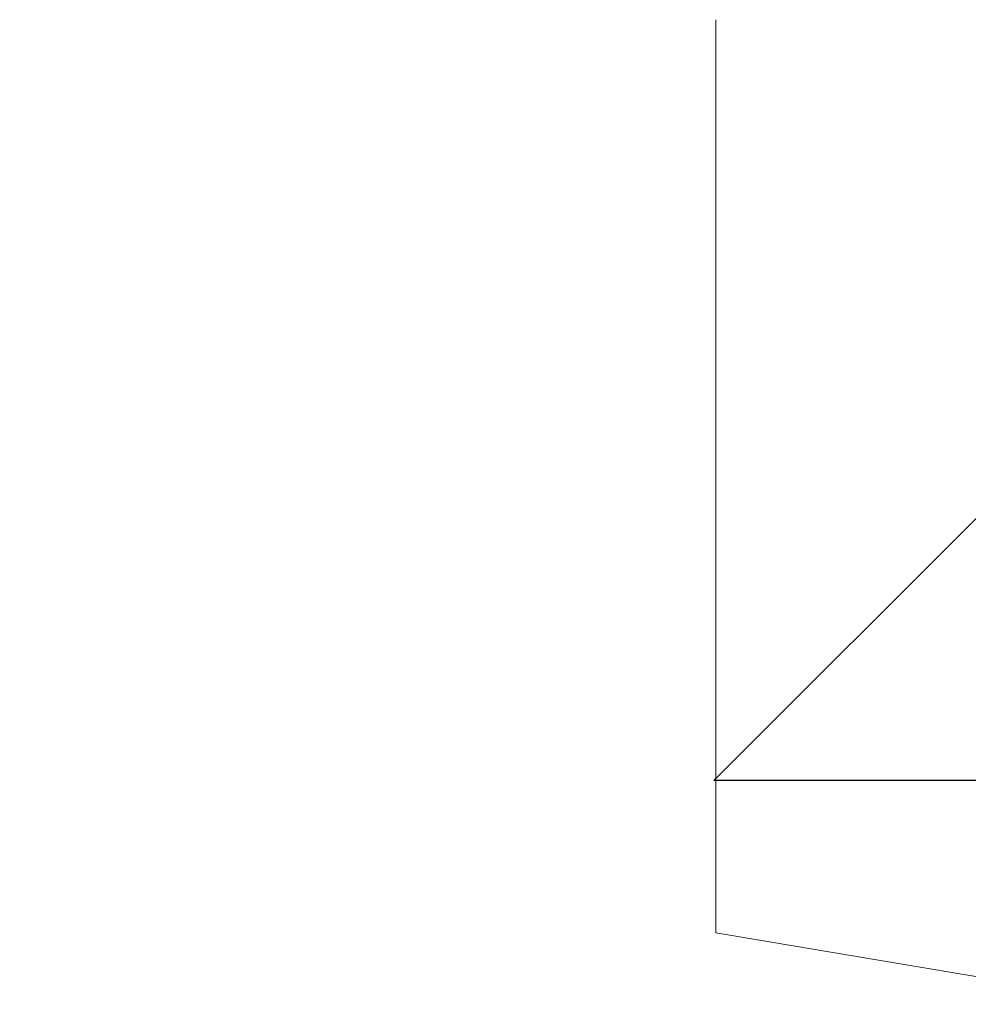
# Model space of a CAD drawing. Header units: centimetres. Extents: x -15121 to 30567, y -60641 to 0.
# Tile 428 of 656: x 1080.545 to 1080.67, y -23150.612 to -23150.483. Entities that reach past the tile are written whole.
import ezdxf

# ---------------------------------------------------------------- set-up
doc = ezdxf.new("R2010")
doc.units = ezdxf.units.CM
doc.header["$LTSCALE"] = 60
doc.layers.add('AIKA rzut sufitu wymiarowanie lobby', color=7, linetype='Continuous')
doc.layers.add('CrossSectionsProfils', color=7, linetype='Continuous')
doc.layers.add('MB-uszczelki_tworzywa', color=8, linetype='Continuous', lineweight=0)
doc.styles.add('wymiar', font='txt.shx', dxfattribs={"width": 0.6})
doc.dimstyles.new('Dwudziestka', dxfattribs={"dimtxt": 7, "dimasz": 0.7, "dimexe": 5, "dimexo": 0, "dimgap": 2.5, "dimtad": 1, "dimtoh": 1, "dimdec": 3, "dimrnd": 0.5, "dimdsep": 46, "dimtxsty": 'wymiar', "dimblk": 'znacznik', "dimcen": 0, "dimdle": 5, "dimse1": 1, "dimse2": 1, "dimclrd": 256, "dimclre": 256, "dimclrt": 256, "dimadec": 0, "dimazin": 0, "dimtfac": 0.4, "dimtdec": 3, "dimtix": 1, "dimtofl": 0, "dimtmove": 2, "dimatfit": 3, "dimldrblk": 'znacznik', "dimfxl": 1, "dimtolj": 1, "dimarcsym": 0})

# ---------------------------------------------------------------- blocks, each defined once
blk = doc.blocks.new('K51_8478_X', base_point=(-7895.1152, 2506.4072))
at = {"layer": 'CrossSectionsProfils', "flags": 128}
for points in [[(-7811.1189, 2502.4072), (-7810.1189, 2501.4072), (-7808.1189, 2501.4072), (-7808.1189, 2506.1572), (-7808.3689, 2506.4072), (-7874.1191, 2506.4072)], [(-7834.119, 2504.6072), (-7819.6189, 2504.8072), (-7819.6189, 2504.6072), (-7818.1189, 2504.6072), (-7818.1189, 2502.4072), (-7819.6189, 2502.4072), (-7819.6189, 2501.4072), (-7816.1197, 2501.4072), (-7815.1197, 2502.4072), (-7816.9189, 2502.4072), (-7816.9189, 2505.2072), (-7814.3689, 2505.2072), (-7814.3689, 2505.0822), (-7814.2439, 2504.9572), (-7813.4939, 2504.9572), (-7813.3689, 2505.0822), (-7813.3689, 2505.2072), (-7812.3689, 2505.2072), (-7812.2189, 2505.0072), (-7812.0189, 2505.0072), (-7811.8689, 2505.2072), (-7809.3189, 2505.2072), (-7809.3189, 2502.4072), (-7811.1189, 2502.4072)]]:
    blk.add_lwpolyline(points, dxfattribs=at)
blk = doc.blocks.new('120518', base_point=(5.2817, 995.21796))
at = {"layer": 'MB-uszczelki_tworzywa'}
for p, q in [((3.6074, 996.44859), (3.6074, 996.44859)), ((3.35493, 996.36408), (3.35493, 996.36408)), ((4.02888, 996.36408), (4.02888, 996.36408)), ((3.77641, 996.28063), (3.77641, 996.28063)), ((3.52395, 996.19612), (3.52395, 996.19612)), ((4.19684, 996.19612), (4.19684, 996.19612)), ((3.94437, 996.11162), (3.94437, 996.11162)), ((3.69191, 996.02711), (3.69191, 996.02711)), ((3.43944, 995.94366), (3.43944, 995.94366)), ((4.11233, 995.94366), (4.11233, 995.94366)), ((3.85986, 995.85915), (3.85986, 995.85915)), ((3.6074, 995.77464), (3.6074, 995.77464)), ((3.35493, 995.69119), (3.35493, 995.69119)), ((4.02888, 995.69119), (4.02888, 995.69119)), ((3.77641, 995.60669), (3.77641, 995.60669)), ((3.52395, 995.52218), (3.52395, 995.52218)), ((3.94437, 995.43873), (3.94437, 995.43873)), ((3.69191, 995.35422), (3.69191, 995.35422)), ((3.43944, 995.26971), (3.43944, 995.26971)), ((4.11233, 995.26971), (4.11233, 995.26971))]:
    blk.add_line(p, q, dxfattribs=at)
at = {"layer": 'MB-uszczelki_tworzywa', "flags": 128}
blk.add_lwpolyline([(2.84895, 996.49084), (3.28205, 996.41795), (3.28205, 995.21795)], dxfattribs=at)
blk = doc.blocks.new('znacznik')
at = {"color": 0}
for points in [[(0, -5), (0, 5)], [(-4, 0), (4, 0)]]:
    blk.add_lwpolyline(points, dxfattribs=at)
at = {"color": 1}
blk.add_lwpolyline([(-2.12132, -2.12132), (2.12132, 2.12132)], dxfattribs=at)
blk = doc.blocks.new('*D7253')
at = {"layer": 'AIKA rzut sufitu wymiarowanie lobby', "lineweight": -2, "transparency": 16777216}
blk.add_line((970.46844, -23167.85278), (1342.58803, -23167.85278), dxfattribs=at)
at = {"layer": 'Defpoints', "color": 0, "transparency": 16777216}
for p in [(969.76844, -23147.52154), (1343.28803, -23147.52154), (1343.28803, -23167.85278)]:
    blk.add_point(p, dxfattribs=at)
at = {"layer": 'AIKA rzut sufitu wymiarowanie lobby', "lineweight": -2, "transparency": 16777216, "xscale": 0.7, "yscale": 0.7, "zscale": 0.7, "rotation": 180}
blk.add_blockref('znacznik', (969.76844, -23167.85278), dxfattribs=at)
at = {"layer": 'AIKA rzut sufitu wymiarowanie lobby', "lineweight": -2, "transparency": 16777216, "xscale": 0.7, "yscale": 0.7, "zscale": 0.7}
blk.add_blockref('znacznik', (1343.28803, -23167.85278), dxfattribs=at)
at = {"layer": 'AIKA rzut sufitu wymiarowanie lobby', "transparency": 16777216, "insert": (1156.52823, -23161.85278), "char_height": 7, "attachment_point": 5, "style": 'wymiar'}
blk.add_mtext('\\A1;373.5', dxfattribs=at)

msp = doc.modelspace()

# ---------------------------------------------------------------- block references
at = {"xscale": 0.1, "yscale": 0.1, "zscale": 0.1, "rotation": 180.0000000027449}
msp.add_blockref('120518', (1080.437, -23150.48278), dxfattribs=at)
at = {"layer": 'CrossSectionsProfils', "xscale": 0.1, "yscale": -0.1, "zscale": 0.1}
msp.add_blockref('K51_8478_X', (1072.23709, -23150.98278), dxfattribs=at)

# ---------------------------------------------------------------- dimensions: what is measured, and where the dimension line sits
at = {"layer": 'AIKA rzut sufitu wymiarowanie lobby', "color": 2}
dim = msp.add_linear_dim(base=(1343.28803, -23167.85278), p1=(969.76844, -23147.52154), p2=(1343.28803, -23147.52154), dimstyle='Dwudziestka', dxfattribs=at)
dim.commit()
dim.dimension.update_dxf_attribs({"geometry": '*D7253', "text_midpoint": (1156.52823, -23161.85278)})

doc.saveas('drawing.dxf')
